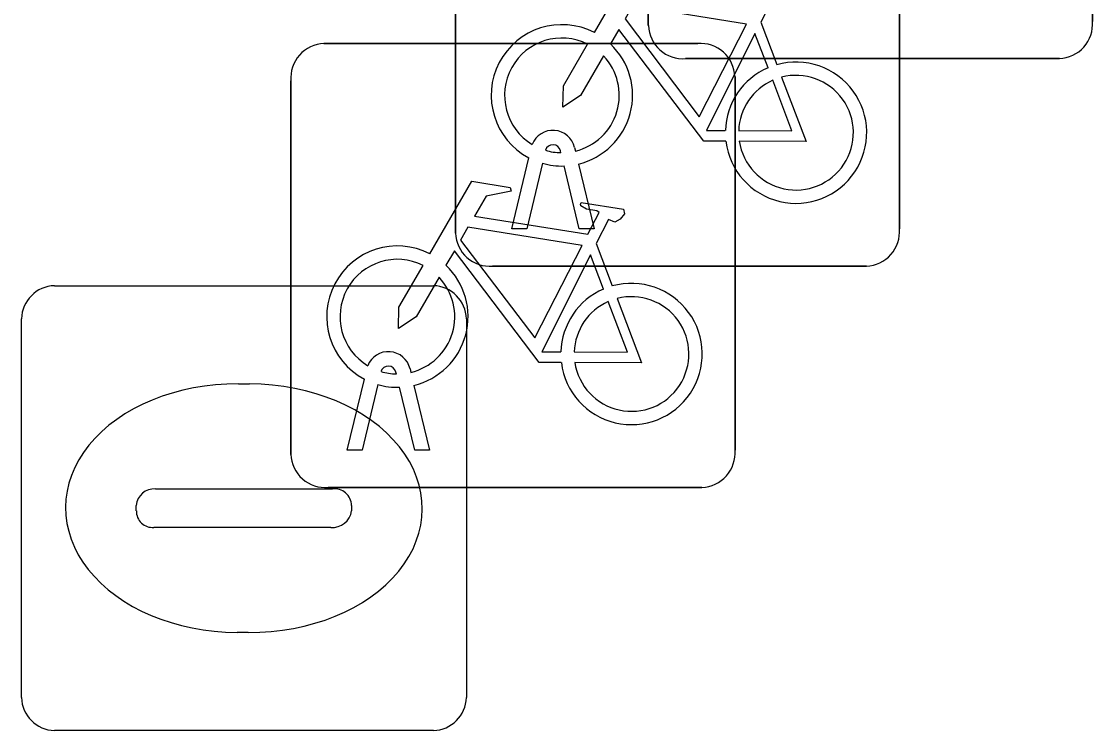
# Model space of a CAD drawing. Extents: x 158472 to 159562, y 388525 to 389606.
# Drawn here: x 158734.095 to 158736.505, y 388822.912 to 388824.507 of the extents above; entities that cross this region are included whole.
import ezdxf

# ---------------------------------------------------------------- set-up
doc = ezdxf.new("R2010")
doc.units = 0
doc.layers.add('IMGEO_Fietsenrek', color=7, linetype='Continuous')
doc.layers.add('IMGEO_Kolk', color=7, linetype='Continuous')

msp = doc.modelspace()

# ---------------------------------------------------------------- linework, layer by layer
at = {"layer": 'IMGEO_Fietsenrek'}
for p, q in [((158736.5045, 388825.3481), (158736.5045, 388824.5072)), ((158736.5045, 388824.5072), (158736.5045, 388825.3481)), ((158735.5055, 388824.4979), (158735.5055, 388825.3388)), ((158735.5055, 388825.3388), (158735.5055, 388824.4979)), ((158735.0715, 388824.0309), (158735.0715, 388824.8718)), ((158735.0715, 388824.8718), (158735.0715, 388824.0309)), ((158736.0705, 388824.8811), (158736.0705, 388824.0402)), ((158736.0705, 388824.0402), (158736.0705, 388824.8811)), ((158735.7582, 388824.5052), (158735.7945, 388824.41)), ((158734.7759, 388824.4575), (158735.6168, 388824.4575)), ((158735.6168, 388824.4575), (158734.7759, 388824.4575)), ((158736.4301, 388824.4235), (158735.5892, 388824.4235)), ((158735.5892, 388824.4235), (158736.4301, 388824.4235)), ((158734.7015, 388823.5329), (158734.7015, 388824.3738)), ((158734.7015, 388824.3738), (158734.7015, 388823.5329)), ((158735.7005, 388824.3831), (158735.7005, 388823.5422)), ((158735.7005, 388823.5422), (158735.7005, 388824.3831)), ((158735.3089, 388824.2119), (158735.3079, 388824.2162)), ((158735.3396, 388824.2234), (158735.3414, 388824.2155)), ((158735.1985, 388824.0403), (158735.2368, 388824.2003)), ((158735.2672, 388824.1881), (158735.2319, 388824.0403)), ((158735.35, 388824.0403), (158735.3161, 388824.182)), ((158735.3484, 388824.1863), (158735.3834, 388824.0403)), ((158735.2319, 388824.0403), (158735.1985, 388824.0403)), ((158735.3834, 388824.0403), (158735.35, 388824.0403)), ((158735.3882, 388824.0072), (158735.4245, 388823.912)), ((158735.9961, 388823.9565), (158735.1552, 388823.9565)), ((158735.1552, 388823.9565), (158735.9961, 388823.9565)), ((158734.9389, 388823.7139), (158734.9379, 388823.7182)), ((158734.9696, 388823.7254), (158734.9714, 388823.7175)), ((158734.8285, 388823.5423), (158734.8668, 388823.7023)), ((158734.8972, 388823.6901), (158734.8619, 388823.5423)), ((158734.9784, 388823.6883), (158735.0134, 388823.5423)), ((158734.98, 388823.5423), (158734.9461, 388823.684)), ((158734.8619, 388823.5423), (158734.8285, 388823.5423)), ((158735.0134, 388823.5423), (158734.98, 388823.5423)), ((158735.6261, 388823.4585), (158734.7852, 388823.4585)), ((158734.7852, 388823.4585), (158735.6261, 388823.4585))]:
    msp.add_line(p, q, dxfattribs=at)
for points in [[(158735.3841, 388824.4822), (158735.4788, 388824.6457), (158735.565, 388824.6319), (158735.5667, 388824.6232), (158735.5106, 388824.6123), (158735.4844, 388824.567), (158735.7396, 388824.5262)], [(158735.7396, 388824.5262), (158735.7646, 388824.575), (158735.7595, 388824.579), (158735.7363, 388824.5827), (158735.7236, 388824.5902), (158735.7226, 388824.5933), (158735.7248, 388824.5979), (158735.8196, 388824.5828), (158735.8219, 388824.5725), (158735.8125, 388824.5601), (158735.8001, 388824.5537), (158735.7856, 388824.5599), (158735.7582, 388824.5052)], [(158735.7267, 388824.501), (158735.4699, 388824.542), (158735.4532, 388824.5132), (158735.6202, 388824.2929), (158735.7267, 388824.501)], [(158735.6798, 388824.2375), (158735.6301, 388824.2376), (158735.4394, 388824.4893), (158735.4204, 388824.4565)], [(158735.7747, 388824.403), (158735.7454, 388824.4798), (158735.636, 388824.2617), (158735.6787, 388824.2616)], [(158735.4048, 388824.4297), (158735.3532, 388824.3405), (158735.3133, 388824.3145), (158735.3145, 388824.362), (158735.369, 388824.4562)], [(158735.7087, 388824.2615), (158735.8286, 388824.2613), (158735.7854, 388824.3749)], [(158735.8052, 388824.3818), (158735.8602, 388824.2372), (158735.7101, 388824.2375)], [(158735.0141, 388823.9842), (158735.1088, 388824.1477), (158735.195, 388824.1339), (158735.1967, 388824.1252), (158735.1406, 388824.1143), (158735.1144, 388824.069), (158735.3696, 388824.0282)], [(158735.3696, 388824.0282), (158735.3946, 388824.077), (158735.3895, 388824.081), (158735.3663, 388824.0847), (158735.3536, 388824.0922), (158735.3526, 388824.0953), (158735.3548, 388824.0999), (158735.4496, 388824.0848), (158735.4519, 388824.0745), (158735.4425, 388824.0621), (158735.4301, 388824.0557), (158735.4156, 388824.0619), (158735.3882, 388824.0072)], [(158735.3567, 388824.003), (158735.0999, 388824.044), (158735.0832, 388824.0152), (158735.2502, 388823.7949), (158735.3567, 388824.003)], [(158735.3098, 388823.7395), (158735.2601, 388823.7396), (158735.0694, 388823.9913), (158735.0504, 388823.9585)], [(158735.4047, 388823.905), (158735.3754, 388823.9818), (158735.266, 388823.7637), (158735.3087, 388823.7636)], [(158735.0348, 388823.9317), (158734.9832, 388823.8425), (158734.9433, 388823.8165), (158734.9445, 388823.864), (158734.999, 388823.9582)], [(158735.4352, 388823.8838), (158735.4902, 388823.7392), (158735.3401, 388823.7395)], [(158735.3387, 388823.7635), (158735.4586, 388823.7633), (158735.4154, 388823.8769)]]:
    msp.add_lwpolyline(points, dxfattribs=at)
for centre, radius, start, end in [((158736.4268, 388824.5014), 0.0779, 272.4484, 4.2845), ((158736.4268, 388824.5014), 0.0779, 272.4484, 4.2845), ((158735.3111, 388824.3409), 0.159, 62.6766, 242.1369), ((158735.5834, 388824.5012), 0.0779, 182.4484, 274.2845), ((158735.5834, 388824.5012), 0.0779, 182.4484, 274.2845), ((158734.7792, 388824.3796), 0.0779, 92.4484, 184.2845), ((158734.7792, 388824.3796), 0.0779, 92.4484, 184.2845), ((158735.3111, 388824.3409), 0.129, 63.3192, 238.903), ((158735.3111, 388824.3409), 0.159, 283.5766, 46.6042), ((158735.6226, 388824.3798), 0.0779, 2.4484, 94.2845), ((158735.6226, 388824.3798), 0.0779, 2.4484, 94.2845), ((158735.3111, 388824.3409), 0.129, 283.6043, 43.4302), ((158735.8377, 388824.2569), 0.159, 187.0065, 105.7708), ((158735.8377, 388824.2569), 0.159, 113.3408, 178.3217), ((158735.8377, 388824.2569), 0.129, 188.6715, 104.5883), ((158735.8377, 388824.2569), 0.129, 113.923, 177.9556), ((158735.2909, 388824.2123), 0.0499, 12.8025, 158.6934), ((158735.2909, 388824.2123), 0.0174, 12.8025, 163.4502), ((158735.3111, 388824.3409), 0.129, 253.415, 269.0204), ((158735.3111, 388824.3409), 0.159, 253.9967, 271.7867), ((158735.1494, 388824.0342), 0.0779, 182.4484, 274.2845), ((158735.1494, 388824.0342), 0.0779, 182.4484, 274.2845), ((158735.9928, 388824.0344), 0.0779, 272.4484, 4.2845), ((158735.9928, 388824.0344), 0.0779, 272.4484, 4.2845), ((158734.9411, 388823.8429), 0.159, 62.6766, 242.1369), ((158734.9411, 388823.8429), 0.129, 63.3192, 238.903), ((158734.9411, 388823.8429), 0.159, 283.5766, 46.6042), ((158734.9411, 388823.8429), 0.129, 283.6043, 43.4302), ((158735.4677, 388823.7589), 0.159, 113.3408, 178.3217), ((158735.4677, 388823.7589), 0.159, 187.0065, 105.7708), ((158735.4677, 388823.7589), 0.129, 188.6715, 104.5883), ((158735.4677, 388823.7589), 0.129, 113.923, 177.9556), ((158734.9209, 388823.7143), 0.0499, 12.8025, 158.6934), ((158734.9209, 388823.7143), 0.0174, 12.8025, 163.4502), ((158734.9411, 388823.8429), 0.129, 253.415, 269.0204), ((158734.9411, 388823.8429), 0.159, 253.9967, 271.7867), ((158735.6228, 388823.5364), 0.0779, 272.4484, 4.2845), ((158735.6228, 388823.5364), 0.0779, 272.4484, 4.2845), ((158734.7794, 388823.5362), 0.0779, 182.4484, 274.2845), ((158734.7794, 388823.5362), 0.0779, 182.4484, 274.2845)]:
    msp.add_arc(centre, radius, start, end, dxfattribs=at)
at = {"layer": 'IMGEO_Kolk'}
for p, q in [((158734.1699, 388823.9125), (158735.0221, 388823.9125)), ((158734.0955, 388822.9859), (158734.0955, 388823.8381)), ((158735.0965, 388823.8381), (158735.0965, 388822.9859)), ((158734.5835, 388823.6917), (158734.6085, 388823.6917)), ((158734.397, 388823.4553), (158734.7949, 388823.4553)), ((158734.3539, 388823.4059), (158734.3539, 388823.4181)), ((158734.838, 388823.4181), (158734.838, 388823.4059)), ((158734.7915, 388823.3687), (158734.3936, 388823.3687)), ((158734.6055, 388823.1323), (158734.5806, 388823.1323)), ((158735.0221, 388822.9115), (158734.1699, 388822.9115))]:
    msp.add_line(p, q, dxfattribs=at)
for points in [[(158734.1699, 388823.9125), (158735.0221, 388823.9125)], [(158734.0955, 388822.9859), (158734.0955, 388823.8381)], [(158735.0965, 388823.8381), (158735.0965, 388822.9859)], [(158735.0221, 388822.9115), (158734.1699, 388822.9115)]]:
    msp.add_lwpolyline(points, dxfattribs=at)
for centre, radius, start, end in [((158734.172, 388823.836), 0.0765, 91.552, 178.448), ((158734.172, 388823.836), 0.0765, 91.552, 178.448), ((158735.02, 388823.836), 0.0765, 1.552, 88.448), ((158735.02, 388823.836), 0.0765, 1.552, 88.448), ((158734.3941, 388823.4151), 0.0403, 85.8775, 175.7526), ((158734.7994, 388823.4169), 0.0386, 1.7309, 96.639), ((158734.3906, 388823.4052), 0.0366, 178.938, 274.7102), ((158734.7954, 388823.4115), 0.043, 264.8664, 352.4533), ((158734.172, 388822.988), 0.0765, 181.552, 268.448), ((158734.172, 388822.988), 0.0765, 181.552, 268.448), ((158735.02, 388822.988), 0.0765, 271.552, 358.448), ((158735.02, 388822.988), 0.0765, 271.552, 358.448)]:
    msp.add_arc(centre, radius, start, end, dxfattribs=at)
for centre, major_axis, ratio, start_param, end_param in [((158734.582, 388823.412), (-0.3872, 0.002), 0.722429, 4.712389, 7.853982), ((158734.607, 388823.412), (-0.3901, 0.002), 0.717154, 1.570796, 4.712389)]:
    msp.add_ellipse(centre, major_axis=major_axis, ratio=ratio, start_param=start_param, end_param=end_param, dxfattribs=at)

doc.saveas('drawing.dxf')
